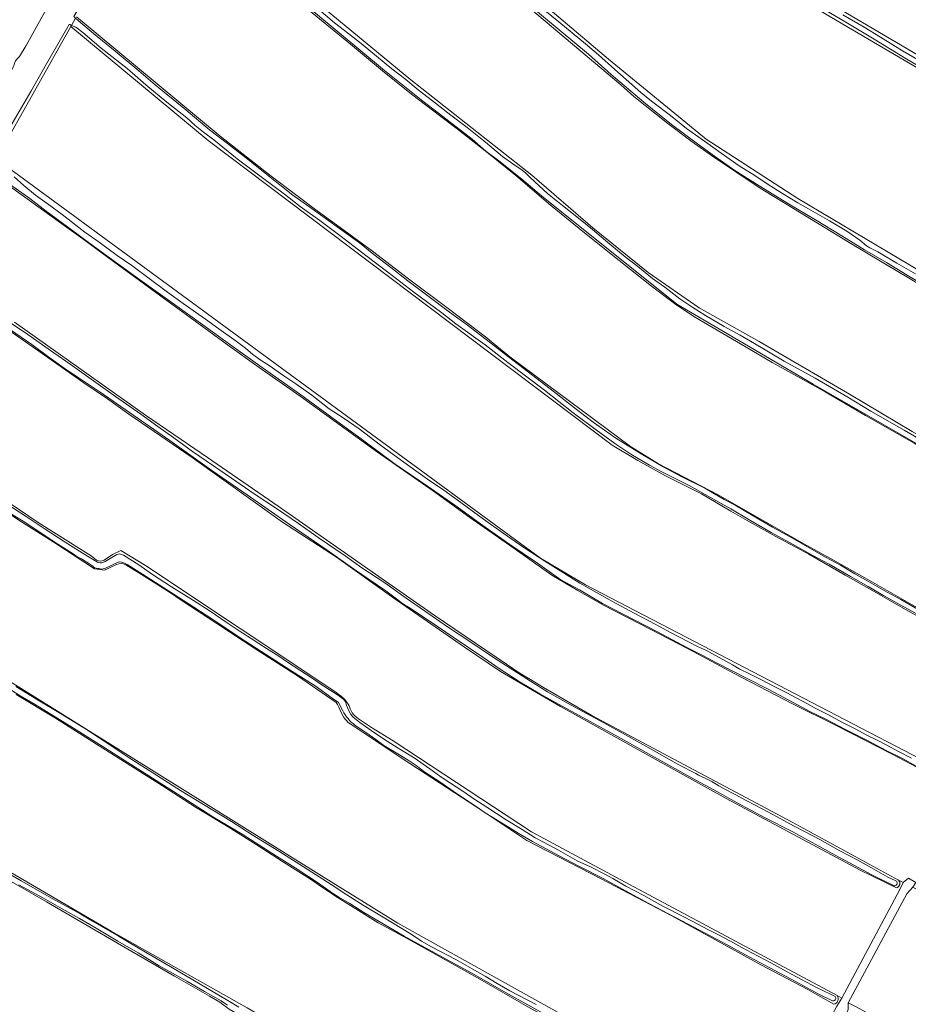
# Model space of a CAD drawing. Header units: metres. Extents: x 149984 to 156489, y 469398 to 478068.
# Tile 362 of 656: x 152008 to 152337, y 473773 to 474138. Entities that reach past the tile are written whole.
import ezdxf

# ---------------------------------------------------------------- set-up
doc = ezdxf.new("R2010")
doc.units = ezdxf.units.M
doc.header["$LTSCALE"] = 0.75
for name, color, linetype, lineweight in [('B-WE-GR-GRAS-GV', 252, 'Continuous', 13), ('B-WE-OG-TERREIN_ERF-GV', 252, 'Continuous', 18), ('B-WE-OG-TERREIN_OEVER-GV', 252, 'Continuous', 18), ('B-WE-OG-WATER_KANAAL-GV', 252, 'Continuous', 18), ('B-WE-OG-WATER_SLOOT-GV', 252, 'Continuous', 18)]:
    doc.layers.add(name, color=color, linetype=linetype, lineweight=lineweight)

msp = doc.modelspace()

# ---------------------------------------------------------------- linework, layer by layer
at = {"layer": 'B-WE-GR-GRAS-GV', "flags": 128}
for points in [[(152261.068, 474250.215), (152261.015, 474250.16), (152226.725, 474206.821), (152226.725, 474205.551), (152273.953, 474165.864), (152282.446, 474159.117), (152374.125, 474105.062), (152468.66, 474047.754), (152470.565, 474047.436), (152500.332, 474101.246), (152503.585, 474107.126), (152373.331, 474185.628), (152351.265, 474198.963), (152311.021, 474222.617), (152291.495, 474235.555), (152273.572, 474248.752), (152266.519, 474253.823), (152265.871, 474254.185), (152265.266, 474254.357), (152264.691, 474254.423), (152264.063, 474254.444)], [(152170.165, 474097.419), (152164.038, 474101.908), (152153.137, 474110.215), (152142.472, 474118.884), (152130.632, 474128.684), (152118.523, 474138.587), (152107.931, 474147.471), (152098.56, 474155.022), (152093.088, 474159.832), (152075.11, 474174.948), (152061.771, 474185.963), (152060.163, 474187.71), (152059.572, 474188.296)], [(152170.907, 474169.908), (152226.121, 474123.196), (152262.316, 474093.51), (152296.209, 474071.523), (152379.633, 474022.072), (152455.515, 473976.987), (152463.214, 473973.416), (152465.04, 473972.939), (152475.855, 473989.973), (152475.863, 473989.987), (152475.866, 473989.991), (152480.89, 473997.905), (152497.535, 474024.123), (152497.028, 474026.517), (152437.607, 474061.694), (152368.286, 474103.63), (152316.56, 474134.057), (152283.51, 474153.517)], [(152099.418, 474159.842), (152152.954, 474115.452), (152197.791, 474080.208), (152220.315, 474060.701), (152240.82, 474044.165), (152259.692, 474031.133), (152281.998, 474018.641), (152315.347, 473999.123), (152338.546, 473985.293)], [(152388.847, 474011.503), (152315.904, 474054.889), (152282.333, 474075.412), (152264.264, 474087.457), (152257.083, 474092.601), (152248.115, 474099.347), (152235.472, 474109.284), (152230.717, 474113.631), (152184.853, 474152.37)], [(152029.081, 474138.83), (152082.276, 474094.657), (152101.252, 474079.88), (152118.196, 474066.996), (152128.169, 474059.902), (152138.735, 474052.121), (152152.061, 474041.817), (152166.795, 474030.814), (152180.585, 474020.336), (152189.666, 474012.992), (152234.24, 473979.712), (152244.661, 473973.335), (152266.748, 473961.825), (152298.455, 473943.743), (152309.489, 473937.72), (152323.889, 473929.466), (152338.619, 473921.141), (152350.335, 473914.512), (152382.937, 473895.564), (152449.975, 473858.39), (152460.863, 473879.388), (152464.808, 473886.258), (152467.455, 473890.869), (152473.76, 473901.85)], [(152454.965, 473845.356), (152456.808, 473848.914), (152456.86, 473850.579), (152346.045, 473914), (152336.186, 473919.354), (152323.612, 473926.576), (152313.819, 473932.089), (152300.319, 473939.889), (152288.134, 473946.421), (152278.355, 473951.881), (152271.508, 473955.818), (152260.542, 473962.2), (152247.314, 473968.892), (152237.025, 473974.597), (152227.493, 473980.28), (152077.871, 474093.072), (152027.071, 474135.22), (152000.057, 474087.381)], [(152472.862, 473904.004), (152464.604, 473908.744), (152446.222, 473919.525), (152433.225, 473926.984), (152412.512, 473938.789), (152401.591, 473944.974), (152386.17, 473953.841), (152370.221, 473963.04), (152358.119, 473969.797), (152339.291, 473980.927), (152321.276, 473991.258), (152306.387, 473999.944), (152286.819, 474010.882), (152277.092, 474016.58), (152257.762, 474027.82), (152250.534, 474032.707), (152242.027, 474039.077), (152230.056, 474048.666), (152216.597, 474059.345), (152203.911, 474069.733), (152191.849, 474080.097), (152182.174, 474087.825), (152170.165, 474097.419)], [(152002.068, 474084.341), (152201.008, 473938.421), (152217.677, 473928.499), (152437.943, 473814.067), (152439.742, 473815.974), (152452.352, 473840.314)], [(152031.472, 474056.619), (152025.48, 474060.941), (151997.038, 474081.313)], [(152354.45, 473853.568), (152330.965, 473866.015), (152310.663, 473876.36), (152294.306, 473884.471), (152272.745, 473895.692), (152255.634, 473904.784), (152241.824, 473912.052), (152224.017, 473921.187), (152214.734, 473926.403), (152205.198, 473932.084), (152198.36, 473936.917), (152189.428, 473943.171), (152174.798, 473953.445), (152161.342, 473963.18), (152140.561, 473977.599), (152126.751, 473987.628), (152111.916, 473998.379), (152096.768, 474008.958), (152085.087, 474017.437), (152071.205, 474027.548), (152060.396, 474035.377), (152050.593, 474042.535), (152044.715, 474046.854), (152036.32, 474052.998), (152031.472, 474056.619)], [(152332.816, 473816.343), (152319.343, 473822.898), (152269.733, 473849.488), (152242.349, 473864.57), (152208.35, 473883.488), (152186.125, 473896.452), (152172.764, 473905.448), (152146.702, 473923.572), (152125.403, 473938.785), (152105.427, 473951.75), (152071.957, 473975.695), (152048.542, 473991.702), (152040.644, 473997.339), (152031.894, 474003.378), (152015.171, 474014.987), (152000.283, 474025.432)], [(152006.166, 474025.751), (152054.717, 473991.355), (152075.619, 473977.068), (152103.797, 473957.621), (152161.608, 473917.272), (152188.331, 473899.148), (152193.456, 473895.758), (152197.237, 473893.536), (152202.094, 473890.546), (152209.78, 473886.123), (152220.003, 473880.103), (152252.228, 473863.032), (152294.165, 473840.675), (152333.593, 473819.249), (152335.307, 473818.318), (152337.292, 473819.905)], [(152021.426, 473943.847), (152007.754, 473952.424), (151996.386, 473960.004), (151981.866, 473969.709), (151948.526, 473991.288), (151945.748, 473991.024), (151930.931, 473963.375), (151921.406, 473947.368), (151920.083, 473944.325), (151938.604, 473932.816), (151966.782, 473916.147), (152048.406, 473865.347), (152119.844, 473820.765), (152148.154, 473803.302), (152223.693, 473761.233), (152249.754, 473747.74), (152285.643, 473730.3), (152287.325, 473729.483), (152310.741, 473772.61), (152312.596, 473775.538), (152310.857, 473776.467)], [(151967.712, 473983.632), (152015.337, 473951.353), (152034.519, 473939.315), (152036.568, 473937.694)], [(152043.893, 473936.101), (152039.543, 473934.006), (152035.839, 473934.403), (152021.426, 473943.847)], [(152039.318, 473937.671), (152042.456, 473939.712), (152045.499, 473941.299), (152054.627, 473935.743), (152124.793, 473889.049), (152127.302, 473887.228), (152128.461, 473886.137), (152129.752, 473884.365), (152130.082, 473883.698), (152130.51, 473882.599), (152130.839, 473881.88), (152131.249, 473881.132), (152131.544, 473880.676), (152132.239, 473879.991), (152133.587, 473878.934), (152138.421, 473875.728), (152146.361, 473870.725), (152197.634, 473837.053), (152233.882, 473817.606), (152310.857, 473776.467), (152312.596, 473775.538), (152334.027, 473815.754), (152335.307, 473818.318), (152333.593, 473819.249)], [(152309.543, 473773.29), (152300.025, 473778.696), (152282.563, 473787.824), (152249.622, 473805.948), (152223.428, 473819.706), (152195.911, 473833.861), (152177.391, 473846.165), (152152.52, 473862.437), (152129.766, 473877.518), (152128.186, 473879.439), (152127.03, 473881.487), (152126.257, 473883.219), (152125.823, 473884.282), (152125.316, 473884.931), (152111.353, 473894.574), (152095.574, 473904.718), (152081.115, 473914.254), (152068.25, 473922.629), (152063.588, 473925.833), (152053.155, 473932.314), (152047.355, 473935.991)], [(152083.382, 473773.185), (152082.197, 473773.975), (152078.412, 473776.291), (152065.378, 473783.632), (152049.583, 473792.828), (152018.024, 473811.115), (151994.743, 473824.492), (151972.207, 473837.781), (151953.927, 473848.523), (151936.469, 473858.525), (151924.756, 473865.179), (151920.466, 473867.429), (151914.333, 473870.789), (151908.074, 473874.639), (151899.445, 473879.363), (151890.714, 473884.258), (151886.281, 473886.375), (151884.562, 473885.714), (151863.263, 473848.011), (151863.142, 473847.446)], [(152283.4, 473726.581), (152273.496, 473731.955), (152253.887, 473742.295), (152232.953, 473753.067), (152215.442, 473762.284), (152197.967, 473771.28), (152176.812, 473783.557), (152151.549, 473797.573), (152140.804, 473803.42), (152128.661, 473810.993), (152124.996, 473813.244), (152120.64, 473816.257), (152115.772, 473819.579), (152105.804, 473825.838), (152095.696, 473832.455), (152085.355, 473838.914), (152073.156, 473846.238), (152060.928, 473854.162), (152050.2, 473860.962), (152038.938, 473868.098), (152021.395, 473879.186), (152006.767, 473887.972)], [(151994.622, 473828), (152041.982, 473800.351), (152092.385, 473771.908), (152137.629, 473745.45), (152162.897, 473730.633), (152191.204, 473715.73), (152217.178, 473702.36), (152249.672, 473685.752), (152257.663, 473681.383)], [(152340.792, 473815.502), (152338.879, 473816.598), (152336.599, 473814.141), (152314.945, 473773.74), (152317.333, 473772.505), (152340.209, 473760.235), (152379.473, 473739.703), (152406.354, 473724.675), (152483.444, 473683.691), (152565.211, 473639.584), (152608.245, 473616.526), (152622.962, 473608.828), (152625.206, 473608.849)], [(152317.333, 473772.505), (152314.945, 473773.74), (152314.949, 473771.247), (152289.946, 473726.797), (152288.458, 473724.276), (152290.274, 473723.262)]]:
    msp.add_lwpolyline(points, dxfattribs=at)
at = {"layer": 'B-WE-GR-GRAS-GV'}
for points in [[(152036.568, 473937.694, 0.2360145), (152039.318, 473937.671)], [(152047.355, 473935.991, 0.229336), (152043.893, 473936.101)], [(152333.593, 473819.249, -0.5420577), (152332.816, 473816.343)], [(152310.857, 473776.467, -0.5753986), (152309.543, 473773.29)]]:
    msp.add_lwpolyline(points, format="xyb", dxfattribs=at)
at = {"layer": 'B-WE-OG-TERREIN_ERF-GV', "flags": 128}
msp.add_lwpolyline([(152265.119, 473677.971), (152263.058, 473679.032), (152288.458, 473724.276), (152289.946, 473726.797), (152314.949, 473771.247), (152314.945, 473773.74), (152336.599, 473814.141), (152338.879, 473816.598), (152339.938, 473818.318), (152337.292, 473819.905), (152335.307, 473818.318), (152334.027, 473815.754), (152312.596, 473775.538), (152310.741, 473772.61), (152287.325, 473729.483), (152285.399, 473726.268), (152260.793, 473683.008), (152257.946, 473680.679)], dxfattribs=at)
at = {"layer": 'B-WE-OG-TERREIN_OEVER-GV', "flags": 128}
for points in [[(152085.698, 474235.484), (152084.716, 474233.738), (152086.568, 474233.738), (152088.552, 474232.019), (152184.853, 474152.37), (152230.717, 474113.631), (152235.472, 474109.284), (152248.115, 474099.347), (152257.083, 474092.601), (152264.264, 474087.457), (152282.333, 474075.412), (152315.904, 474054.889), (152388.847, 474011.503), (152455.098, 473973.024), (152461.344, 473969.12), (152461.615, 473966.377), (152462.996, 473969.023)], [(152213.965, 474209.707), (152274.858, 474159.709), (152283.51, 474153.517), (152316.56, 474134.057), (152368.286, 474103.63), (152437.607, 474061.694), (152497.028, 474026.517), (152498.568, 474025.566)], [(152471.638, 474046.871), (152470.565, 474047.436), (152468.66, 474047.754), (152374.125, 474105.062), (152282.446, 474159.117), (152273.953, 474165.864), (152226.725, 474205.551), (152225.746, 474206.275)], [(152438.9, 473927.876), (152437.67, 473928.806), (152434.91, 473929.972), (152411.377, 473944.025), (152375.575, 473964.213), (152338.546, 473985.293), (152315.347, 473999.123), (152281.998, 474018.641), (152259.692, 474031.133), (152240.82, 474044.165), (152220.315, 474060.701), (152197.791, 474080.208), (152152.954, 474115.452), (152099.418, 474159.842), (152067.236, 474188.331), (152061.697, 474193.654), (152060.75, 474192.591)], [(152473.44, 473904.208), (152472.657, 473904.675), (152301.9, 474002.888), (152266.592, 474023.574), (152251.505, 474032.44), (152201.29, 474072.554), (152194.067, 474078.781), (152185.513, 474085.553), (152180.671, 474089.132), (152175.606, 474093.515), (152169.696, 474098.144), (152163.232, 474103.108), (152157.448, 474107.578), (152143.248, 474118.921), (152066.513, 474182.75), (152058.678, 474189.888), (152058.45, 474190.01), (152058.167, 474189.692), (152057.813, 474189.073)], [(152464.584, 473972.066), (152465.04, 473972.939), (152463.214, 473973.416), (152455.515, 473976.987), (152379.633, 474022.072), (152296.209, 474071.523), (152262.316, 474093.51), (152226.121, 474123.196), (152170.907, 474169.908)], [(152196.797, 474145.938), (152207.705, 474137.027), (152217.664, 474128.804), (152222.487, 474124.702), (152228.472, 474119.303), (152232.669, 474115.663), (152238.165, 474110.844), (152242.014, 474107.557), (152249.085, 474102.322), (152255.026, 474097.538), (152261.643, 474092.76), (152267.833, 474088.294), (152274.57, 474083.655), (152280.337, 474080.078), (152285.257, 474076.736), (152290.591, 474073.46), (152296.256, 474069.916), (152300.173, 474067.693), (152307.94, 474063.279), (152314.365, 474059.486), (152319.217, 474056.102), (152321.743, 474054.086), (152322.967, 474053.298), (152324.147, 474052.646), (152325.922, 474051.8), (152327.188, 474051.126), (152332.944, 474047.611), (152339.794, 474043.621)], [(152497.872, 474026.882), (152495.854, 474028.155), (152489.248, 474032.1), (152473.307, 474041.363), (152457.328, 474050.917), (152440.462, 474060.985), (152427.511, 474068.734), (152411.401, 474078.32), (152398.374, 474086.311), (152385.612, 474093.916), (152373.634, 474101.303), (152360.706, 474109.146), (152346.516, 474117.406), (152336.645, 474123.136), (152324.507, 474130.592), (152314.08, 474136.818), (152298.453, 474146.052)], [(152118.06, 474142.227), (152124.738, 474136.628), (152129.998, 474132.504), (152134.564, 474128.97), (152140.251, 474124.216), (152145.966, 474119.602), (152151.066, 474115.584), (152155.694, 474111.764), (152161.002, 474107.713), (152167.728, 474102.468), (152173.791, 474097.793), (152180.544, 474092.378), (152186.887, 474087.095), (152190.775, 474084.392), (152194.118, 474082.11), (152194.91, 474081.475), (152195.423, 474081.059), (152196.901, 474079.573), (152198.874, 474077.696), (152203.512, 474073.401), (152209.151, 474068.919), (152215.012, 474064.231), (152220.209, 474060.147), (152226.677, 474054.696), (152232.338, 474050.008), (152236.994, 474046.34), (152242.393, 474041.993), (152246.949, 474038.713), (152252.609, 474034.451), (152257.321, 474031.271), (152262.055, 474028.244), (152268.928, 474024.23), (152274.905, 474020.959), (152280.171, 474017.866), (152291.218, 474011.311), (152302.677, 474005.036), (152314.779, 473998.04), (152323.269, 473992.887), (152335.619, 473985.794), (152347.779, 473978.776)], [(152349.121, 474035.881), (152336.709, 474043.131), (152329.065, 474047.836), (152320.931, 474052.582), (152312.504, 474057.731), (152302.814, 474063.612), (152292.774, 474069.557), (152281.945, 474076.202), (152272.947, 474081.99), (152265.451, 474087.204), (152259.054, 474091.822), (152249.504, 474099.008), (152239.284, 474107.184), (152227.192, 474117.435), (152218.7, 474124.996), (152207.903, 474134), (152196.961, 474142.992)], [(152028.816, 474138.353), (152029.912, 474137.289), (152035.38, 474132.662), (152043.416, 474126.169), (152052.235, 474118.848), (152058.221, 474113.658), (152069.57, 474104.406), (152078.373, 474097.043), (152085.034, 474091.953), (152093.914, 474085.008), (152100.173, 474080.013), (152109.277, 474072.791), (152116.382, 474067.711), (152125.707, 474061.048), (152133.876, 474055.153), (152139.269, 474050.848), (152145.559, 474046.041), (152151.894, 474041.082), (152159.212, 474035.528), (152167.266, 474029.427), (152173.445, 474025.027), (152182.502, 474018.171), (152189.148, 474013.005), (152198.113, 474006.011), (152205.7, 474000.267), (152215.323, 473992.74), (152220.506, 473988.763), (152228.918, 473982.843), (152238.193, 473977.005), (152246.415, 473972.263), (152253.029, 473968.689), (152261.824, 473964.272), (152269.005, 473960.18), (152273.071, 473958.071)], [(152450.398, 473858.104), (152449.975, 473858.39), (152382.937, 473895.564), (152350.335, 473914.512), (152338.619, 473921.141), (152323.889, 473929.466), (152309.489, 473937.72), (152298.455, 473943.743), (152266.748, 473961.825), (152244.661, 473973.335), (152234.24, 473979.712), (152189.666, 474012.992), (152180.585, 474020.336), (152166.795, 474030.814), (152152.061, 474041.817), (152138.735, 474052.121), (152128.169, 474059.902), (152118.196, 474066.996), (152101.252, 474079.88), (152082.276, 474094.657), (152029.081, 474138.83)], [(152118.523, 474138.587), (152130.632, 474128.684), (152142.472, 474118.884), (152153.137, 474110.215), (152164.038, 474101.908), (152170.165, 474097.419), (152182.174, 474087.825), (152191.849, 474080.097), (152203.911, 474069.733), (152216.597, 474059.345), (152230.056, 474048.666), (152242.027, 474039.077), (152250.534, 474032.707), (152257.762, 474027.82), (152277.092, 474016.58), (152286.819, 474010.882), (152306.387, 473999.944), (152321.276, 473991.258), (152339.291, 473980.927)], [(152312.893, 474139.598), (152320.834, 474134.998), (152326.924, 474131.289), (152335.045, 474126.265), (152342.913, 474121.721), (152349.639, 474117.813), (152357.119, 474113.4), (152366.974, 474107.623), (152376.474, 474102.095), (152386.87, 474095.602), (152396.22, 474089.839), (152405.767, 474083.962), (152416.143, 474077.713), (152425.523, 474072.116), (152436.097, 474065.681), (152445.942, 474059.662), (152454.984, 474054.379), (152465.812, 474047.362), (152468.083, 474046.184)], [(152027.313, 474135.654), (152026.629, 474135.937), (152026.358, 474135.998), (152018.065, 474121.472), (152012.23, 474111.196), (152002.753, 474094.894), (151997.249, 474086.15)], [(151997.431, 474085.431), (151997.836, 474085.109), (151998.698, 474084.65), (152000.057, 474087.381), (152027.071, 474135.22), (152027.313, 474135.654)], [(152267.932, 473958.663), (152256.003, 473965.292), (152245.919, 473970.32), (152241.376, 473972.825), (152234.437, 473976.895), (152228.523, 473980.815), (152220.19, 473986.893), (152213.107, 473992.178), (152202.421, 474000.556), (152188.849, 474010.848), (152180.486, 474017.368), (152169.622, 474025.157), (152164.386, 474029.218), (152154.108, 474036.909), (152144.377, 474044.271), (152136.27, 474050.49), (152127.151, 474057.448), (152119.306, 474063.382), (152111.959, 474068.662), (152106.153, 474073.111), (152098.004, 474079.162), (152088.679, 474086.217), (152080.011, 474093.235), (152076.122, 474096.133), (152073.099, 474098.629), (152069.993, 474101.446), (152062.592, 474107.261), (152054.864, 474113.675), (152047.843, 474119.694), (152038.254, 474127.204), (152031.457, 474133.083), (152028.854, 474135.016), (152027.313, 474135.654), (152027.071, 474135.22), (152077.871, 474093.072), (152227.493, 473980.28), (152237.025, 473974.597), (152247.314, 473968.892), (152260.542, 473962.2), (152271.508, 473955.818), (152278.355, 473951.881), (152288.134, 473946.421), (152300.319, 473939.889), (152313.819, 473932.089), (152323.612, 473926.576), (152336.186, 473919.354), (152346.045, 473914)], [(152437.943, 473814.067), (152217.677, 473928.499), (152201.008, 473938.421), (152002.068, 474084.341)], [(151997.038, 474081.313), (152025.48, 474060.941), (152031.472, 474056.619), (152036.32, 474052.998), (152044.715, 474046.854), (152050.593, 474042.535), (152060.396, 474035.377), (152071.205, 474027.548), (152085.087, 474017.437), (152096.768, 474008.958), (152111.916, 473998.379), (152126.751, 473987.628), (152140.561, 473977.599), (152161.342, 473963.18), (152174.798, 473953.445), (152189.428, 473943.171), (152198.36, 473936.917), (152205.198, 473932.084), (152214.734, 473926.403), (152224.017, 473921.187), (152241.824, 473912.052), (152255.634, 473904.784), (152272.745, 473895.692), (152294.306, 473884.471), (152310.663, 473876.36), (152330.965, 473866.015), (152354.45, 473853.568)], [(152006.016, 474079.599), (152009.62, 474076.38), (152013.92, 474072.862), (152018.284, 474069.665), (152023.814, 474065.667), (152032.243, 474059.159), (152037.506, 474055.386), (152044.211, 474050.498), (152049.609, 474046.708), (152055.536, 474042.353), (152062.795, 474036.869), (152068.649, 474032.661), (152076.874, 474026.833), (152081.855, 474023.361), (152088.209, 474018.741), (152091.665, 474016.209), (152094.423, 474013.772), (152097.577, 474011.644), (152100.42, 474009.788), (152105.915, 474005.867), (152110.403, 474002.961), (152116.261, 473998.704), (152122.668, 473993.702), (152127.85, 473990.337), (152133.858, 473986.26), (152141.725, 473980.252), (152148.089, 473975.572), (152154.75, 473970.75), (152159.158, 473967.693), (152165.154, 473963.565), (152170.139, 473959.963), (152179.848, 473952.816), (152187.181, 473947.609), (152194.823, 473942.31), (152202.544, 473937.293), (152209.496, 473932.96), (152215.583, 473929.197), (152221.713, 473925.681), (152227.575, 473922.387), (152235.621, 473918.088), (152243.709, 473913.85), (152248.909, 473911.057), (152256.072, 473907.316), (152259.136, 473905.649), (152262.392, 473904.169), (152264.627, 473902.975), (152272.032, 473898.914), (152274.572, 473897.489), (152278.651, 473895.494), (152282.621, 473893.469), (152287.775, 473890.824), (152292.132, 473888.549), (152293.824, 473887.716), (152299.826, 473884.463), (152302.983, 473882.696), (152307.818, 473880.331), (152312.523, 473877.745), (152317.539, 473875.263), (152321.836, 473872.876), (152325.585, 473871.036), (152328.985, 473869.28), (152333.538, 473866.802), (152338.342, 473864.373)], [(152340.063, 473861.404), (152335.224, 473864.097), (152329.024, 473867.239), (152322.056, 473870.921), (152313.884, 473875.028), (152306.666, 473878.815), (152300.737, 473881.657), (152293.18, 473885.688), (152285.251, 473889.925), (152277.536, 473893.907), (152271.445, 473896.965), (152266.365, 473899.595), (152260.614, 473902.631), (152255.136, 473905.375), (152244.307, 473911.123), (152231.522, 473917.73), (152223.879, 473921.628), (152215.377, 473926.628), (152208.439, 473930.387), (152199.88, 473936.507), (152189.601, 473943.47), (152179.62, 473950.536), (152169.22, 473958.085), (152159.139, 473965.087), (152147.167, 473973.269), (152135.078, 473982.248), (152123.695, 473990.429), (152111.769, 473999.219), (152101.68, 474006.301), (152087.979, 474016.008), (152075.975, 474024.854), (152065.417, 474032.374), (152052.468, 474041.605), (152040.818, 474050.005), (152031.643, 474056.703), (152025.837, 474061.054), (152017.912, 474066.908), (152011.816, 474071.513), (152004.726, 474076.646)], [(152000.283, 474025.432), (152015.171, 474014.987), (152031.894, 474003.378), (152040.644, 473997.339)], [(152003.634, 474026.217), (152011.058, 474021.156), (152020.747, 474014.426), (152026.782, 474010.295), (152036.251, 474003.445), (152043.592, 473998.299), (152052.984, 473991.686), (152059.19, 473987.176), (152065.141, 473982.926), (152072.118, 473977.938), (152079.848, 473972.634), (152086.569, 473968.003), (152094.917, 473962.28), (152103.147, 473956.775), (152111.334, 473951.211), (152118.624, 473946.031), (152128.6, 473939.235), (152134.856, 473934.877), (152143.301, 473929.296), (152151.228, 473923.571), (152157.95, 473918.877), (152166.506, 473912.94), (152174.819, 473907.521), (152183.515, 473901.664), (152189.708, 473897.63), (152197.241, 473892.882), (152203.528, 473888.913), (152210.914, 473884.746), (152216.401, 473881.785), (152224.464, 473877.394), (152232.4, 473873.045), (152243.038, 473867.131), (152252.144, 473861.893), (152258.47, 473858.633), (152259.439, 473858.121), (152261.944, 473856.934), (152264.433, 473855.665), (152267.026, 473854.172), (152269.009, 473852.995), (152273.051, 473850.916), (152277.425, 473848.617), (152283.057, 473845.591), (152288.571, 473842.633), (152294.625, 473839.338), (152298.93, 473837.118), (152304.38, 473834.23), (152311.827, 473830.059), (152318.532, 473826.593), (152323.544, 473823.803), (152329.628, 473820.357), (152332.323, 473819.115)], [(152333.593, 473819.249), (152294.165, 473840.675), (152252.228, 473863.032), (152220.003, 473880.103), (152209.78, 473886.123), (152202.094, 473890.546), (152197.237, 473893.536), (152193.456, 473895.758), (152188.331, 473899.148), (152161.608, 473917.272), (152103.797, 473957.621), (152075.619, 473977.068), (152054.717, 473991.355), (152006.166, 474025.751)], [(152331.673, 473817.178), (152323.73, 473821.199), (152310.38, 473828.315), (152294.153, 473837.23), (152283.958, 473842.438), (152273.859, 473847.801), (152265.157, 473852.695), (152258.45, 473856.253), (152246.312, 473863.057), (152229.697, 473872.264), (152212.603, 473881.673), (152200.769, 473888.207), (152193.378, 473892.503), (152186.004, 473897.352), (152179.588, 473901.734), (152168.638, 473909.119), (152160.047, 473914.958), (152152.091, 473920.285), (152150.583, 473921.189), (152149.329, 473921.968), (152147.692, 473923.411), (152143.733, 473926.287), (152131.748, 473934.423), (152122.016, 473941.398), (152107.947, 473950.959), (152092.34, 473961.919), (152079.269, 473970.817), (152063.712, 473981.921), (152048.803, 473992.345), (152037.945, 473999.854), (152024.597, 474008.76), (152018.451, 474013.169), (152012.54, 474017.499), (152004.742, 474022.921)], [(152036.568, 473937.694), (152034.519, 473939.315), (152015.337, 473951.353), (151967.712, 473983.632), (151951.704, 473993.687), (151948.397, 473996.861), (151947.952, 473995.88), (151948.347, 473995.596), (151949.65, 473994.798), (151953.282, 473991.744), (151960.333, 473986.956), (151973.391, 473978.383), (151978.602, 473974.892), (151984.336, 473971.106), (151991.215, 473966.476), (151999.041, 473961.234), (152005.865, 473956.795), (152010.499, 473953.852), (152017.202, 473949.419), (152024.896, 473944.374), (152033.253, 473939.182), (152036.928, 473936.958)], [(152040.644, 473997.339), (152048.542, 473991.702), (152071.957, 473975.695), (152105.427, 473951.75), (152125.403, 473938.785), (152146.702, 473923.572), (152172.764, 473905.448), (152186.125, 473896.452), (152208.35, 473883.488), (152242.349, 473864.57), (152269.733, 473849.488), (152319.343, 473822.898), (152332.816, 473816.343)], [(151946.634, 473992.976), (151945.748, 473991.024), (151948.526, 473991.288), (151981.866, 473969.709), (151996.386, 473960.004), (152007.754, 473952.424), (152021.426, 473943.847), (152035.839, 473934.403), (152039.543, 473934.006), (152043.893, 473936.101)], [(152341.167, 473917.326), (152334.213, 473921.18), (152327.986, 473924.613), (152322.313, 473927.938), (152315.79, 473931.625), (152307.926, 473936.168), (152301.807, 473939.413), (152294.258, 473943.602), (152286.395, 473947.957), (152278.507, 473952.446), (152271.407, 473956.706), (152267.932, 473958.663)], [(152044.511, 473936.933), (152039.573, 473934.594), (152039.012, 473934.401), (152038.535, 473934.388), (152037.415, 473934.588), (152036.905, 473934.596), (152036.416, 473934.653), (152035.834, 473934.856), (152035.611, 473935.051), (152035.332, 473935.337), (152034.863, 473935.72), (152034.046, 473936.215), (152030.979, 473938.148), (152029.221, 473939.083), (152027.477, 473940.263), (152022.199, 473943.573), (152015.193, 473948.259), (152009.342, 473952.05), (152004.389, 473955.049)], [(152273.071, 473958.071), (152279.765, 473954.091), (152286.913, 473949.864), (152294.266, 473945.759), (152297.537, 473944.019), (152300.726, 473942.085), (152306.495, 473938.801), (152312.096, 473935.769), (152317.356, 473932.618), (152323.103, 473929.371), (152329.409, 473925.819), (152334.423, 473923.047), (152342.111, 473918.717)], [(152310.857, 473776.467), (152233.882, 473817.606), (152197.634, 473837.053), (152146.361, 473870.725), (152138.421, 473875.728), (152133.587, 473878.934), (152132.239, 473879.991), (152131.544, 473880.676), (152131.249, 473881.132), (152130.839, 473881.88), (152130.51, 473882.599), (152130.082, 473883.698), (152129.752, 473884.365), (152128.461, 473886.137), (152127.302, 473887.228), (152124.793, 473889.049), (152054.627, 473935.743), (152045.499, 473941.299), (152042.456, 473939.712), (152039.318, 473937.671)], [(152038.907, 473936.785), (152039.798, 473937.224), (152044.036, 473939.775)], [(152046.537, 473939.518), (152052.157, 473935.886), (152057.248, 473932.385), (152064.327, 473927.786), (152072.428, 473922.752), (152078.31, 473919.024), (152084.959, 473914.412), (152089.359, 473911.484), (152093.786, 473908.665), (152099.491, 473904.994), (152104.084, 473902.142), (152107.323, 473899.867), (152111.88, 473896.973), (152116.089, 473894.268), (152120.771, 473891.015), (152124.394, 473888.679), (152126.124, 473887.594), (152128.115, 473886.028), (152128.75, 473885.172), (152129.169, 473884), (152129.804, 473882.169), (152130.672, 473880.569), (152131.606, 473879.52), (152134.001, 473877.604), (152138.261, 473874.557), (152142.855, 473871.509), (152148.301, 473868.068), (152154.16, 473864.436), (152160.033, 473860.4), (152164.064, 473857.462), (152167.246, 473855.343), (152172.181, 473852.091), (152176.336, 473849.313), (152181.037, 473846.213), (152188.24, 473841.566), (152194.131, 473837.941), (152199.004, 473834.838), (152202.342, 473833.162), (152207.642, 473830.324), (152214.531, 473826.41), (152219.492, 473824.114), (152224.742, 473821.425), (152227.749, 473819.794), (152232.567, 473817.012), (152239.181, 473813.552), (152242.114, 473811.901), (152246.228, 473809.604), (152254.255, 473805.497), (152259.506, 473802.747), (152262.962, 473800.909), (152266.892, 473798.947), (152271.371, 473796.579), (152275.508, 473794.323), (152279.264, 473792.253), (152286.263, 473788.598), (152292.349, 473785.289), (152297.61, 473782.447), (152303.164, 473779.49), (152308.399, 473776.959), (152309.618, 473776.422)], [(152127.763, 473881.929), (152126.184, 473884.972), (152123.814, 473886.593), (152117.47, 473891.201), (152108.912, 473896.634), (152099.14, 473902.814), (152091.812, 473907.527), (152079.26, 473915.901), (152070.462, 473921.577), (152061.489, 473927.387), (152053.607, 473932.453), (152047.838, 473936.087), (152046.891, 473936.533)], [(152047.355, 473935.991), (152053.155, 473932.314), (152063.588, 473925.833), (152068.25, 473922.629), (152081.115, 473914.254), (152095.574, 473904.718), (152111.353, 473894.574), (152125.316, 473884.931), (152125.823, 473884.282), (152126.257, 473883.219), (152127.03, 473881.487), (152128.186, 473879.439), (152129.766, 473877.518), (152152.52, 473862.437), (152177.391, 473846.165), (152195.911, 473833.861), (152223.428, 473819.706), (152249.622, 473805.948), (152282.563, 473787.824), (152300.025, 473778.696), (152309.543, 473773.29)], [(152285.643, 473730.3), (152249.754, 473747.74), (152223.693, 473761.233), (152148.154, 473803.302), (152119.844, 473820.765), (152048.406, 473865.347), (151966.782, 473916.147)], [(152204.349, 473768.552), (152188.212, 473777.519), (152176.699, 473784.171), (152164.669, 473790.726), (152150.465, 473798.521), (152135.498, 473807.176), (152130.352, 473810.569), (152126.315, 473812.854), (152123.952, 473814.376), (152118.788, 473818.103), (152110.11, 473823.771), (152103.248, 473828.045), (152090.523, 473836.239), (152079.621, 473842.706), (152066.421, 473851.167), (152052.23, 473860.222), (152038.599, 473868.766), (152028.063, 473875.447), (152013.848, 473884.26), (152008.262, 473887.435), (152003.884, 473890.336)], [(152006.637, 473890.899), (152014.974, 473885.877), (152023.166, 473880.844), (152032.829, 473874.93), (152041.5, 473869.34), (152048.251, 473864.714), (152057.364, 473858.904), (152067.653, 473852.351), (152076.116, 473847.165), (152086.495, 473840.87), (152094.146, 473836.017), (152104.1, 473829.98), (152113.212, 473824.189), (152123.449, 473817.584), (152129.289, 473813.764), (152135.671, 473809.687), (152142.061, 473805.87), (152153.041, 473799.192), (152156.935, 473796.635), (152160.629, 473794.52), (152169.61, 473789.854), (152175.672, 473786.387), (152180.445, 473783.605), (152184.862, 473780.915), (152189.661, 473778.247), (152199.388, 473773.208)], [(152006.767, 473887.972), (152021.395, 473879.186), (152038.938, 473868.098), (152050.2, 473860.962), (152060.928, 473854.162), (152073.156, 473846.238), (152085.355, 473838.914), (152095.696, 473832.455), (152105.804, 473825.838), (152115.772, 473819.579), (152120.64, 473816.257), (152124.996, 473813.244), (152128.661, 473810.993), (152140.804, 473803.42), (152151.549, 473797.573), (152176.812, 473783.557), (152197.967, 473771.28), (152215.442, 473762.284), (152232.953, 473753.067), (152253.887, 473742.295), (152273.496, 473731.955), (152283.4, 473726.581)], [(152308.831, 473774.681), (152303.765, 473777.134), (152295.66, 473781.577), (152285.893, 473786.771), (152276.672, 473791.663), (152270.359, 473795.083), (152261.894, 473799.616), (152253.353, 473804.15), (152241.089, 473810.591), (152232.451, 473815.293), (152224.215, 473819.836), (152215.211, 473824.359), (152207.908, 473828.201), (152198, 473833.474), (152192.706, 473836.624), (152188.767, 473839.1), (152180.511, 473844.155), (152177.131, 473846.468), (152169.907, 473851.256), (152163.629, 473855.658), (152158.187, 473859.206), (152154.862, 473861.643), (152151.942, 473863.63), (152148.135, 473865.999), (152142.971, 473869.104), (152140.018, 473871.216), (152136.22, 473873.873), (152132.256, 473876.615)], [(152257.663, 473681.383), (152249.672, 473685.752), (152217.178, 473702.36), (152191.204, 473715.73), (152162.897, 473730.633), (152137.629, 473745.45), (152092.385, 473771.908), (152041.982, 473800.351), (151994.622, 473828)], [(151994.743, 473824.492), (152018.024, 473811.115), (152049.583, 473792.828), (152065.378, 473783.632), (152078.412, 473776.291), (152082.197, 473773.975), (152083.382, 473773.185), (152084.653, 473772.21), (152085.685, 473771.449), (152087.103, 473770.561), (152088.136, 473770.016), (152093.22, 473767.497), (152117.196, 473753.562), (152138.639, 473741.358), (152155.303, 473731.455), (152180.686, 473717.597), (152208.444, 473703.899), (152242.345, 473686.085), (152256.991, 473678.793)], [(151995.028, 473826.729), (152008.594, 473818.97), (152020.138, 473812.356), (152030.703, 473806.564), (152035.073, 473804.035), (152044.659, 473798.495), (152054.678, 473792.6), (152064.738, 473786.726), (152074.925, 473780.735), (152085.164, 473774.666), (152089.236, 473772.236)], [(152085.081, 473772.95), (152083.975, 473773.665), (152082.693, 473774.504), (152076.497, 473777.995), (152069.948, 473781.81), (152063.546, 473785.43), (152059.78, 473787.541), (152051.973, 473792.258), (152044.49, 473796.623), (152036.472, 473801.406), (152030.275, 473804.963), (152023.779, 473808.624), (152016.855, 473812.558), (152007.821, 473817.462)]]:
    msp.add_lwpolyline(points, dxfattribs=at)
at = {"layer": 'B-WE-OG-TERREIN_OEVER-GV'}
for points in [[(152039.318, 473937.671, -0.2360145), (152036.568, 473937.694)], [(152036.928, 473936.958, 0.1622443), (152038.907, 473936.785)], [(152043.893, 473936.101, -0.229336), (152047.355, 473935.991)], [(152044.036, 473939.775, -0.1263562), (152045.005, 473939.964)], [(152046.891, 473936.533, 0.1925074), (152044.511, 473936.933)], [(152045.005, 473939.964, -0.1153667), (152046.537, 473939.518)], [(152132.256, 473876.615, -0.1206617), (152127.763, 473881.929)], [(152332.323, 473819.115, -1.0876052), (152331.673, 473817.178)], [(152332.816, 473816.343, 0.5420577), (152333.593, 473819.249)], [(152309.618, 473776.422, -1.1794152), (152308.831, 473774.681)], [(152309.543, 473773.29, 0.5753986), (152310.857, 473776.467)]]:
    msp.add_lwpolyline(points, format="xyb", dxfattribs=at)
at = {"layer": 'B-WE-OG-WATER_KANAAL-GV', "flags": 128}
for points in [[(151997.249, 474086.15), (152002.753, 474094.894), (152012.23, 474111.196), (152018.065, 474121.472), (152026.358, 474135.998), (152026.629, 474135.937), (152027.313, 474135.654), (152028.816, 474138.353), (152028.157, 474138.992), (152037.519, 474155.131), (152050.434, 474178.381), (152056.661, 474190)], [(152017.91, 474141.528), (152010.432, 474128.231), (152007.963, 474124.165), (152007.563, 474123.681), (152007.209, 474123.298), (152006.891, 474122.934), (152006.535, 474122.534), (152006.438, 474122.327), (152006.289, 474121.876), (152006.215, 474121.567), (152006.09, 474121.119), (152005.911, 474120.687), (152001.714, 474112.902), (151992.248, 474096.446), (151990.452, 474093.22), (151990.02, 474093.073)]]:
    msp.add_lwpolyline(points, dxfattribs=at)
at = {"layer": 'B-WE-OG-WATER_SLOOT-GV', "flags": 128}
for points in [[(152066.513, 474182.75), (152143.248, 474118.921), (152157.448, 474107.578), (152163.232, 474103.108), (152169.696, 474098.144), (152175.606, 474093.515), (152180.671, 474089.132), (152185.513, 474085.553), (152194.067, 474078.781), (152201.29, 474072.554), (152251.505, 474032.44), (152266.592, 474023.574), (152301.9, 474002.888), (152472.657, 473904.675), (152473.44, 473904.208)], [(152339.794, 474043.621), (152332.944, 474047.611), (152327.188, 474051.126), (152325.922, 474051.8), (152324.147, 474052.646), (152322.967, 474053.298), (152321.743, 474054.086), (152319.217, 474056.102), (152314.365, 474059.486), (152307.94, 474063.279), (152300.173, 474067.693), (152296.256, 474069.916), (152290.591, 474073.46), (152285.257, 474076.736), (152280.337, 474080.078), (152274.57, 474083.655), (152267.833, 474088.294), (152261.643, 474092.76), (152255.026, 474097.538), (152249.085, 474102.322), (152242.014, 474107.557), (152238.165, 474110.844), (152232.669, 474115.663), (152228.472, 474119.303), (152222.487, 474124.702), (152217.664, 474128.804), (152207.705, 474137.027), (152196.797, 474145.938)], [(152298.453, 474146.052), (152314.08, 474136.818), (152324.507, 474130.592), (152336.645, 474123.136), (152346.516, 474117.406), (152360.706, 474109.146), (152373.634, 474101.303), (152385.612, 474093.916), (152398.374, 474086.311), (152411.401, 474078.32), (152427.511, 474068.734), (152440.462, 474060.985), (152457.328, 474050.917), (152473.307, 474041.363), (152489.248, 474032.1), (152495.854, 474028.155), (152497.872, 474026.882)], [(152347.779, 473978.776), (152335.619, 473985.794), (152323.269, 473992.887), (152314.779, 473998.04), (152302.677, 474005.036), (152291.218, 474011.311), (152280.171, 474017.866), (152274.905, 474020.959), (152268.928, 474024.23), (152262.055, 474028.244), (152257.321, 474031.271), (152252.609, 474034.451), (152246.949, 474038.713), (152242.393, 474041.993), (152236.994, 474046.34), (152232.338, 474050.008), (152226.677, 474054.696), (152220.209, 474060.147), (152215.012, 474064.231), (152209.151, 474068.919), (152203.512, 474073.401), (152198.874, 474077.696), (152196.901, 474079.573), (152195.423, 474081.059), (152194.91, 474081.475), (152194.118, 474082.11), (152190.775, 474084.392), (152186.887, 474087.095), (152180.544, 474092.378), (152173.791, 474097.793), (152167.728, 474102.468), (152161.002, 474107.713), (152155.694, 474111.764), (152151.066, 474115.584), (152145.966, 474119.602), (152140.251, 474124.216), (152134.564, 474128.97), (152129.998, 474132.504), (152124.738, 474136.628), (152118.06, 474142.227)], [(152196.961, 474142.992), (152207.903, 474134), (152218.7, 474124.996), (152227.192, 474117.435), (152239.284, 474107.184), (152249.504, 474099.008), (152259.054, 474091.822), (152265.451, 474087.204), (152272.947, 474081.99), (152281.945, 474076.202), (152292.774, 474069.557), (152302.814, 474063.612), (152312.504, 474057.731), (152320.931, 474052.582), (152329.065, 474047.836), (152336.709, 474043.131), (152349.121, 474035.881)], [(152342.111, 473918.717), (152334.423, 473923.047), (152329.409, 473925.819), (152323.103, 473929.371), (152317.356, 473932.618), (152312.096, 473935.769), (152306.495, 473938.801), (152300.726, 473942.085), (152297.537, 473944.019), (152294.266, 473945.759), (152286.913, 473949.864), (152279.765, 473954.091), (152273.071, 473958.071), (152269.005, 473960.18), (152261.824, 473964.272), (152253.029, 473968.689), (152246.415, 473972.263), (152238.193, 473977.005), (152228.918, 473982.843), (152220.506, 473988.763), (152215.323, 473992.74), (152205.7, 474000.267), (152198.113, 474006.011), (152189.148, 474013.005), (152182.502, 474018.171), (152173.445, 474025.027), (152167.266, 474029.427), (152159.212, 474035.528), (152151.894, 474041.082), (152145.559, 474046.041), (152139.269, 474050.848), (152133.876, 474055.153), (152125.707, 474061.048), (152116.382, 474067.711), (152109.277, 474072.791), (152100.173, 474080.013), (152093.914, 474085.008), (152085.034, 474091.953), (152078.373, 474097.043), (152069.57, 474104.406), (152058.221, 474113.658), (152052.235, 474118.848), (152043.416, 474126.169), (152035.38, 474132.662), (152029.912, 474137.289), (152028.816, 474138.353), (152027.313, 474135.654), (152028.854, 474135.016), (152031.457, 474133.083), (152038.254, 474127.204), (152047.843, 474119.694), (152054.864, 474113.675), (152062.592, 474107.261), (152069.993, 474101.446), (152073.099, 474098.629), (152076.122, 474096.133), (152080.011, 474093.235), (152088.679, 474086.217), (152098.004, 474079.162), (152106.153, 474073.111), (152111.959, 474068.662), (152119.306, 474063.382), (152127.151, 474057.448), (152136.27, 474050.49), (152144.377, 474044.271), (152154.108, 474036.909), (152164.386, 474029.218), (152169.622, 474025.157), (152180.486, 474017.368), (152188.849, 474010.848), (152202.421, 474000.556), (152213.107, 473992.178), (152220.19, 473986.893), (152228.523, 473980.815), (152234.437, 473976.895), (152241.376, 473972.825), (152245.919, 473970.32), (152256.003, 473965.292), (152267.932, 473958.663), (152271.407, 473956.706), (152278.507, 473952.446), (152286.395, 473947.957), (152294.258, 473943.602), (152301.807, 473939.413), (152307.926, 473936.168), (152315.79, 473931.625), (152322.313, 473927.938), (152327.986, 473924.613), (152334.213, 473921.18), (152341.167, 473917.326)], [(152468.083, 474046.184), (152465.812, 474047.362), (152454.984, 474054.379), (152445.942, 474059.662), (152436.097, 474065.681), (152425.523, 474072.116), (152416.143, 474077.713), (152405.767, 474083.962), (152396.22, 474089.839), (152386.87, 474095.602), (152376.474, 474102.095), (152366.974, 474107.623), (152357.119, 474113.4), (152349.639, 474117.813), (152342.913, 474121.721), (152335.045, 474126.265), (152326.924, 474131.289), (152320.834, 474134.998), (152312.893, 474139.598)], [(152338.342, 473864.373), (152333.538, 473866.802), (152328.985, 473869.28), (152325.585, 473871.036), (152321.836, 473872.876), (152317.539, 473875.263), (152312.523, 473877.745), (152307.818, 473880.331), (152302.983, 473882.696), (152299.826, 473884.463), (152293.824, 473887.716), (152292.132, 473888.549), (152287.775, 473890.824), (152282.621, 473893.469), (152278.651, 473895.494), (152274.572, 473897.489), (152272.032, 473898.914), (152264.627, 473902.975), (152262.392, 473904.169), (152259.136, 473905.649), (152256.072, 473907.316), (152248.909, 473911.057), (152243.709, 473913.85), (152235.621, 473918.088), (152227.575, 473922.387), (152221.713, 473925.681), (152215.583, 473929.197), (152209.496, 473932.96), (152202.544, 473937.293), (152194.823, 473942.31), (152187.181, 473947.609), (152179.848, 473952.816), (152170.139, 473959.963), (152165.154, 473963.565), (152159.158, 473967.693), (152154.75, 473970.75), (152148.089, 473975.572), (152141.725, 473980.252), (152133.858, 473986.26), (152127.85, 473990.337), (152122.668, 473993.702), (152116.261, 473998.704), (152110.403, 474002.961), (152105.915, 474005.867), (152100.42, 474009.788), (152097.577, 474011.644), (152094.423, 474013.772), (152091.665, 474016.209), (152088.209, 474018.741), (152081.855, 474023.361), (152076.874, 474026.833), (152068.649, 474032.661), (152062.795, 474036.869), (152055.536, 474042.353), (152049.609, 474046.708), (152044.211, 474050.498), (152037.506, 474055.386), (152032.243, 474059.159), (152023.814, 474065.667), (152018.284, 474069.665), (152013.92, 474072.862), (152009.62, 474076.38), (152006.016, 474079.599)], [(152004.726, 474076.646), (152011.816, 474071.513), (152017.912, 474066.908), (152025.837, 474061.054), (152031.643, 474056.703), (152040.818, 474050.005), (152052.468, 474041.605), (152065.417, 474032.374), (152075.975, 474024.854), (152087.979, 474016.008), (152101.68, 474006.301), (152111.769, 473999.219), (152123.695, 473990.429), (152135.078, 473982.248), (152147.167, 473973.269), (152159.139, 473965.087), (152169.22, 473958.085), (152179.62, 473950.536), (152189.601, 473943.47), (152199.88, 473936.507), (152208.439, 473930.387), (152215.377, 473926.628), (152223.879, 473921.628), (152231.522, 473917.73), (152244.307, 473911.123), (152255.136, 473905.375), (152260.614, 473902.631), (152266.365, 473899.595), (152271.445, 473896.965), (152277.536, 473893.907), (152285.251, 473889.925), (152293.18, 473885.688), (152300.737, 473881.657), (152306.666, 473878.815), (152313.884, 473875.028), (152322.056, 473870.921), (152329.024, 473867.239), (152335.224, 473864.097), (152340.063, 473861.404)], [(152332.323, 473819.115), (152329.628, 473820.357), (152323.544, 473823.803), (152318.532, 473826.593), (152311.827, 473830.059), (152304.38, 473834.23), (152298.93, 473837.118), (152294.625, 473839.338), (152288.571, 473842.633), (152283.057, 473845.591), (152277.425, 473848.617), (152273.051, 473850.916), (152269.009, 473852.995), (152267.026, 473854.172), (152264.433, 473855.665), (152261.944, 473856.934), (152259.439, 473858.121), (152258.47, 473858.633), (152252.144, 473861.893), (152243.038, 473867.131), (152232.4, 473873.045), (152224.464, 473877.394), (152216.401, 473881.785), (152210.914, 473884.746), (152203.528, 473888.913), (152197.241, 473892.882), (152189.708, 473897.63), (152183.515, 473901.664), (152174.819, 473907.521), (152166.506, 473912.94), (152157.95, 473918.877), (152151.228, 473923.571), (152143.301, 473929.296), (152134.856, 473934.877), (152128.6, 473939.235), (152118.624, 473946.031), (152111.334, 473951.211), (152103.147, 473956.775), (152094.917, 473962.28), (152086.569, 473968.003), (152079.848, 473972.634), (152072.118, 473977.938), (152065.141, 473982.926), (152059.19, 473987.176), (152052.984, 473991.686), (152043.592, 473998.299), (152036.251, 474003.445), (152026.782, 474010.295), (152020.747, 474014.426), (152011.058, 474021.156), (152003.634, 474026.217)], [(152004.742, 474022.921), (152012.54, 474017.499), (152018.451, 474013.169), (152024.597, 474008.76), (152037.945, 473999.854), (152048.803, 473992.345), (152063.712, 473981.921), (152079.269, 473970.817), (152092.34, 473961.919), (152107.947, 473950.959), (152122.016, 473941.398), (152131.748, 473934.423), (152143.733, 473926.287), (152147.692, 473923.411), (152149.329, 473921.968), (152150.583, 473921.189), (152152.091, 473920.285), (152160.047, 473914.958), (152168.638, 473909.119), (152179.588, 473901.734), (152186.004, 473897.352), (152193.378, 473892.503), (152200.769, 473888.207), (152212.603, 473881.673), (152229.697, 473872.264), (152246.312, 473863.057), (152258.45, 473856.253), (152265.157, 473852.695), (152273.859, 473847.801), (152283.958, 473842.438), (152294.153, 473837.23), (152310.38, 473828.315), (152323.73, 473821.199), (152331.673, 473817.178)], [(152036.928, 473936.958), (152033.253, 473939.182), (152024.896, 473944.374), (152017.202, 473949.419), (152010.499, 473953.852), (152005.865, 473956.795), (151999.041, 473961.234), (151991.215, 473966.476), (151984.336, 473971.106), (151978.602, 473974.892), (151973.391, 473978.383), (151960.333, 473986.956), (151953.282, 473991.744), (151949.65, 473994.798), (151948.347, 473995.596), (151947.952, 473995.88), (151946.634, 473992.976)], [(152004.389, 473955.049), (152009.342, 473952.05), (152015.193, 473948.259), (152022.199, 473943.573), (152027.477, 473940.263), (152029.221, 473939.083), (152030.979, 473938.148), (152034.046, 473936.215), (152034.863, 473935.72), (152035.332, 473935.337), (152035.611, 473935.051), (152035.834, 473934.856), (152036.416, 473934.653), (152036.905, 473934.596), (152037.415, 473934.588), (152038.535, 473934.388), (152039.012, 473934.401), (152039.573, 473934.594), (152044.511, 473936.933)], [(152044.036, 473939.775), (152039.798, 473937.224), (152038.907, 473936.785)], [(152232.567, 473817.012), (152227.749, 473819.794), (152224.742, 473821.425), (152219.492, 473824.114), (152214.531, 473826.41), (152207.642, 473830.324), (152202.342, 473833.162), (152199.004, 473834.838), (152194.131, 473837.941), (152188.24, 473841.566), (152181.037, 473846.213), (152176.336, 473849.313), (152172.181, 473852.091), (152167.246, 473855.343), (152164.064, 473857.462), (152160.033, 473860.4), (152154.16, 473864.436), (152148.301, 473868.068), (152142.855, 473871.509), (152138.261, 473874.557), (152134.001, 473877.604), (152131.606, 473879.52), (152130.672, 473880.569), (152129.804, 473882.169), (152129.169, 473884), (152128.75, 473885.172), (152128.115, 473886.028), (152126.124, 473887.594), (152124.394, 473888.679), (152120.771, 473891.015), (152116.089, 473894.268), (152111.88, 473896.973), (152107.323, 473899.867), (152104.084, 473902.142), (152099.491, 473904.994), (152093.786, 473908.665), (152089.359, 473911.484), (152084.959, 473914.412), (152078.31, 473919.024), (152072.428, 473922.752), (152064.327, 473927.786), (152057.248, 473932.385), (152052.157, 473935.886), (152046.537, 473939.518)], [(152046.891, 473936.533), (152047.838, 473936.087), (152053.607, 473932.453), (152061.489, 473927.387), (152070.462, 473921.577), (152079.26, 473915.901), (152091.812, 473907.527), (152099.14, 473902.814), (152108.912, 473896.634), (152117.47, 473891.201), (152123.814, 473886.593), (152126.184, 473884.972), (152127.763, 473881.929)], [(152003.884, 473890.336), (152008.262, 473887.435), (152013.848, 473884.26), (152028.063, 473875.447), (152038.599, 473868.766), (152052.23, 473860.222), (152066.421, 473851.167), (152079.621, 473842.706), (152090.523, 473836.239), (152103.248, 473828.045), (152110.11, 473823.771), (152118.788, 473818.103), (152123.952, 473814.376), (152126.315, 473812.854), (152130.352, 473810.569), (152135.498, 473807.176), (152150.465, 473798.521), (152164.669, 473790.726), (152176.699, 473784.171), (152188.212, 473777.519), (152204.349, 473768.552)], [(152199.388, 473773.208), (152189.661, 473778.247), (152184.862, 473780.915), (152180.445, 473783.605), (152175.672, 473786.387), (152169.61, 473789.854), (152160.629, 473794.52), (152156.935, 473796.635), (152153.041, 473799.192), (152142.061, 473805.87), (152135.671, 473809.687), (152129.289, 473813.764), (152123.449, 473817.584), (152113.212, 473824.189), (152104.1, 473829.98), (152094.146, 473836.017), (152086.495, 473840.87), (152076.116, 473847.165), (152067.653, 473852.351), (152057.364, 473858.904), (152048.251, 473864.714), (152041.5, 473869.34), (152032.829, 473874.93), (152023.166, 473880.844), (152014.974, 473885.877), (152006.637, 473890.899)], [(152132.256, 473876.615), (152136.22, 473873.873), (152140.018, 473871.216), (152142.971, 473869.104), (152148.135, 473865.999), (152151.942, 473863.63), (152154.862, 473861.643), (152158.187, 473859.206), (152163.629, 473855.658), (152169.907, 473851.256), (152177.131, 473846.468), (152180.511, 473844.155), (152188.767, 473839.1), (152192.706, 473836.624), (152198, 473833.474), (152207.908, 473828.201), (152215.211, 473824.359), (152224.215, 473819.836), (152232.451, 473815.293), (152241.089, 473810.591), (152253.353, 473804.15), (152261.894, 473799.616), (152270.359, 473795.083), (152276.672, 473791.663), (152285.893, 473786.771), (152295.66, 473781.577), (152303.765, 473777.134), (152308.831, 473774.681)], [(152089.236, 473772.236), (152085.164, 473774.666), (152074.925, 473780.735), (152064.738, 473786.726), (152054.678, 473792.6), (152044.659, 473798.495), (152035.073, 473804.035), (152030.703, 473806.564), (152020.138, 473812.356), (152008.594, 473818.97), (151995.028, 473826.729)], [(152007.821, 473817.462), (152016.855, 473812.558), (152023.779, 473808.624), (152030.275, 473804.963), (152036.472, 473801.406), (152044.49, 473796.623), (152051.973, 473792.258), (152059.78, 473787.541), (152063.546, 473785.43), (152069.948, 473781.81), (152076.497, 473777.995), (152082.693, 473774.504), (152083.975, 473773.665), (152085.081, 473772.95)], [(152309.618, 473776.422), (152308.399, 473776.959), (152303.164, 473779.49), (152297.61, 473782.447), (152292.349, 473785.289), (152286.263, 473788.598), (152279.264, 473792.253), (152275.508, 473794.323), (152271.371, 473796.579), (152266.892, 473798.947), (152262.962, 473800.909), (152259.506, 473802.747), (152254.255, 473805.497), (152246.228, 473809.604), (152242.114, 473811.901), (152239.181, 473813.552), (152232.567, 473817.012)]]:
    msp.add_lwpolyline(points, dxfattribs=at)
at = {"layer": 'B-WE-OG-WATER_SLOOT-GV'}
for points in [[(152038.907, 473936.785, -0.1622443), (152036.928, 473936.958)], [(152045.005, 473939.964, 0.1263562), (152044.036, 473939.775)], [(152044.511, 473936.933, -0.1925074), (152046.891, 473936.533)], [(152046.537, 473939.518, 0.1153667), (152045.005, 473939.964)], [(152127.763, 473881.929, 0.1206617), (152132.256, 473876.615)], [(152331.673, 473817.178, 1.0876052), (152332.323, 473819.115)], [(152308.831, 473774.681, 1.1794152), (152309.618, 473776.422)]]:
    msp.add_lwpolyline(points, format="xyb", dxfattribs=at)

doc.saveas('drawing.dxf')
